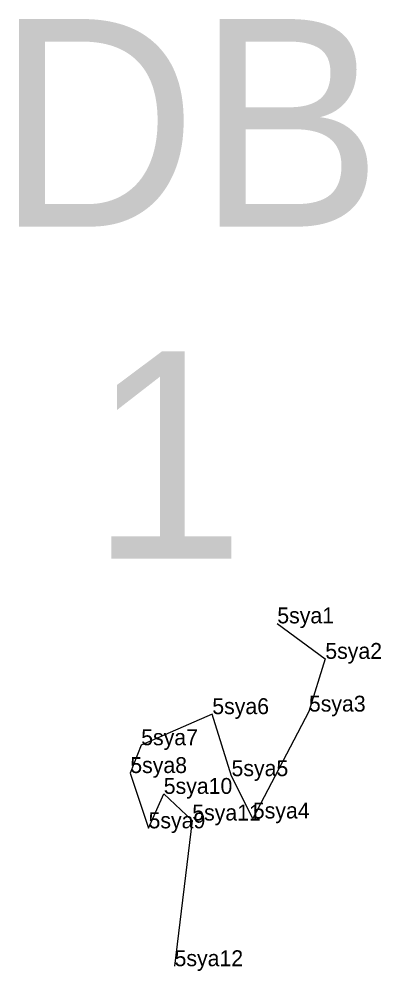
# Model space of a CAD drawing. Extents: x 2072529 to 2268796, y 436423 to 470406.
# Drawn here: x 2198684.4 to 2198798.2, y 454022.4 to 454322 of the extents above; entities that cross this region are included whole.
import ezdxf

# ---------------------------------------------------------------- set-up
doc = ezdxf.new("R2010")
doc.units = 0
for name, color, linetype in [('Default', 7, 'Continuous'), ('Exist Hydro Jurisdictional Stream or Body of Water NEU Mitigable Cogo Comment', 7, 'Continuous'), ('Old_Level_20', 7, 'Continuous'), ('Old_Level_52', 7, 'Continuous')]:
    doc.layers.add(name, color=color, linetype=linetype)

msp = doc.modelspace()

# ---------------------------------------------------------------- linework, layer by layer
at = {"layer": 'Old_Level_20'}
for p, q in [((2198765.62, 454131.78), (2198765.62, 454131.78)), ((2198765.62, 454131.78), (2198765.62, 454131.78)), ((2198780.71, 454120.61), (2198780.71, 454120.61)), ((2198780.71, 454120.61), (2198780.71, 454120.61)), ((2198745.18, 454103.21), (2198745.18, 454103.21)), ((2198745.18, 454103.21), (2198745.18, 454103.21)), ((2198775.56, 454104.01), (2198775.56, 454104.01)), ((2198775.56, 454104.01), (2198775.56, 454104.01)), ((2198722.83, 454093.42), (2198722.83, 454093.42)), ((2198722.83, 454093.42), (2198722.83, 454093.42)), ((2198719.4, 454084.67), (2198719.4, 454084.67)), ((2198719.4, 454084.67), (2198719.4, 454084.67)), ((2198751.23, 454083.69), (2198751.23, 454083.69)), ((2198751.23, 454083.69), (2198751.23, 454083.69)), ((2198729.92, 454078.11), (2198729.92, 454078.11)), ((2198729.92, 454078.11), (2198729.92, 454078.11)), ((2198738.88, 454069.73), (2198738.88, 454069.73)), ((2198738.88, 454069.73), (2198738.88, 454069.73)), ((2198757.94, 454070.37), (2198757.94, 454070.37)), ((2198757.94, 454070.37), (2198757.94, 454070.37)), ((2198725.14, 454067.27), (2198725.14, 454067.27)), ((2198725.14, 454067.27), (2198725.14, 454067.27)), ((2198733.32, 454023.88), (2198733.32, 454023.88)), ((2198733.32, 454023.88), (2198733.32, 454023.88))]:
    msp.add_line(p, q, dxfattribs=at)
at = {"layer": 'Old_Level_52'}
msp.add_lwpolyline([(2198765.62, 454131.78), (2198780.71, 454120.61), (2198775.56, 454104.01), (2198757.94, 454070.37), (2198751.23, 454083.69), (2198745.18, 454103.21), (2198722.83, 454093.42), (2198719.4, 454084.67), (2198725.14, 454067.27), (2198729.92, 454078.11), (2198738.88, 454069.73), (2198733.32, 454023.88)], dxfattribs=at)
msp.add_lwpolyline([(2198765.62, 454131.78), (2198780.71, 454120.61), (2198775.56, 454104.01), (2198757.94, 454070.37), (2198751.23, 454083.69), (2198745.18, 454103.21), (2198722.83, 454093.42), (2198719.4, 454084.67), (2198725.14, 454067.27), (2198729.92, 454078.11), (2198738.88, 454069.73), (2198733.32, 454023.88)], dxfattribs=at)

# ---------------------------------------------------------------- texts
at = {"layer": 'Default'}
for s, p in [('DB', (2198677.26, 454256.65)), ('1', (2198706.82, 454152.1))]:
    msp.add_text(s, height=65.34, dxfattribs=at).set_placement(p)
at = {"layer": 'Exist Hydro Jurisdictional Stream or Body of Water NEU Mitigable Cogo Comment'}
for s, p in [('5sya1', (2198765.62, 454131.78)), ('5sya2', (2198780.71, 454120.61)), ('5sya3', (2198775.56, 454104.01)), ('5sya6', (2198745.18, 454103.21)), ('5sya7', (2198722.83, 454093.42)), ('5sya8', (2198719.4, 454084.67)), ('5sya5', (2198751.23, 454083.69)), ('5sya10', (2198729.92, 454078.11)), ('5sya11', (2198738.88, 454069.73)), ('5sya4', (2198757.94, 454070.37)), ('5sya9', (2198725.14, 454067.27)), ('5sya12', (2198733.32, 454023.88))]:
    msp.add_text(s, height=5, dxfattribs=at).set_placement(p)

doc.saveas('drawing.dxf')
